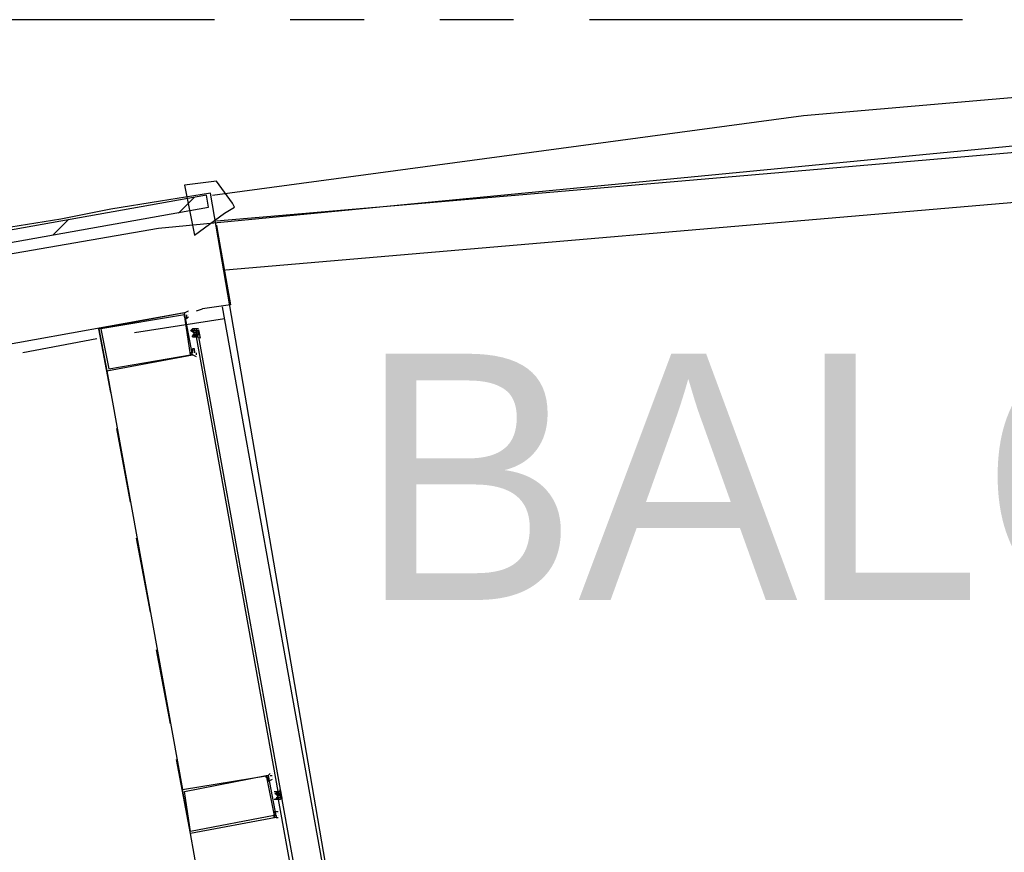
# Model space of a CAD drawing. Header units: feet. Extents: x -79 to 198, y -22 to 181.
# Tile 262 of 318: x 76.67 to 83.25, y 154.69 to 160.26. Entities that reach past the tile are written whole.
import ezdxf
from ezdxf.enums import TextEntityAlignment as Align

# ---------------------------------------------------------------- set-up
doc = ezdxf.new("R2010")
doc.units = ezdxf.units.FT
for name, color, linetype in [('A-AREA-UNIDAD', 30, 'CONTINUOUS'), ('A-LINEA', 7, 'CONTINUOUS'), ('A-TEXTO-PDF', 3, 'CONTINUOUS')]:
    doc.layers.add(name, color=color, linetype=linetype)

msp = doc.modelspace()

# ---------------------------------------------------------------- linework, layer by layer
at = {"layer": 'A-AREA-UNIDAD'}
msp.add_lwpolyline([(84.928, 131.1289), (85.152, 132.6933), (86.8, 132.5333), (87.552, 135.8578), (85.152, 136.2489), (85.12, 137.3333), (86.08, 141.3689), (87.072, 141.4222), (87.12, 140.6578), (87.648, 141.1733), (87.712, 141.5822), (87.488, 142.2933), (86.56, 142.3289), (86.56, 143.3778), (87.872, 148.8889), (88.64, 149.0489), (91.008, 159.2178), (90.432, 159.2533), (90.432, 159.8933), (87.008, 159.7689), (77.6, 158.8622), (74.112, 158.2578)], dxfattribs=at)
at = {"layer": 'A-LINEA'}
for p, q in [((77.9733, 160.2578), (75.48, 160.2578)), ((78.9733, 160.2578), (78.48, 160.2578)), ((79.9733, 160.2578), (79.48, 160.2578)), ((82.9733, 160.2578), (80.48, 160.2578)), ((90.5992, 159.9939), (77.9864, 158.9103)), ((86.2775, 159.9973), (81.9113, 159.6139)), ((81.9113, 159.6139), (77.9616, 159.0815)), ((90.6043, 159.6606), (78.0467, 158.5824)), ((79.1867, 151.8844), (77.9467, 159.0978)), ((77.7333, 158.9644), (77.84, 159.0711)), ((77.1467, 158.9511), (77.1467, 158.9511)), ((76.8933, 158.8178), (77, 158.9244)), ((74.2933, 157.6711), (77.76, 158.2978)), ((77.8533, 158.3111), (77.8933, 158.3244)), ((79.1867, 151.8844), (78.0267, 158.3378)), ((78.04, 158.2578), (77.44, 158.1644)), ((77.28, 157.7644), (77.2, 158.1911)), ((77.8133, 158.1778), (77.8133, 158.1778)), ((77.8133, 158.1778), (77.8133, 158.1778)), ((77.8267, 158.1911), (77.8267, 158.1911)), ((77.8267, 158.1911), (77.8267, 158.1778)), ((77.8267, 158.1911), (77.8267, 158.1778)), ((77.8267, 158.1778), (77.8267, 158.1778)), ((77.8267, 158.1778), (77.8267, 158.1778)), ((77.8267, 158.1778), (77.8267, 158.1778)), ((77.8267, 158.1778), (77.8267, 158.1778)), ((77.8267, 158.1778), (77.8267, 158.1778)), ((77.8267, 158.1778), (77.8267, 158.1778)), ((77.84, 158.1778), (77.8267, 158.1778)), ((77.8267, 158.1778), (77.8267, 158.1778)), ((77.84, 158.1911), (77.84, 158.1911)), ((77.84, 158.1911), (77.84, 158.1911)), ((77.84, 158.1911), (77.84, 158.1778)), ((77.84, 158.1911), (77.84, 158.1911)), ((77.84, 158.1911), (77.84, 158.1911)), ((77.84, 158.1911), (77.84, 158.1778)), ((77.84, 158.1911), (77.84, 158.1911)), ((77.84, 158.1911), (77.84, 158.1911)), ((77.84, 158.1911), (77.84, 158.1911)), ((77.84, 158.1911), (77.84, 158.1911)), ((77.84, 158.1911), (77.84, 158.1911)), ((77.84, 158.1778), (77.84, 158.1911)), ((77.84, 158.1911), (77.84, 158.1911)), ((77.84, 158.1911), (77.84, 158.1911)), ((77.8533, 158.1911), (77.84, 158.1911)), ((77.84, 158.1911), (77.84, 158.1911)), ((77.84, 158.1911), (77.84, 158.1911)), ((77.84, 158.1778), (77.84, 158.1778)), ((77.84, 158.1778), (77.84, 158.1778)), ((77.84, 158.1778), (77.84, 158.1778)), ((77.84, 158.1778), (77.84, 158.1778)), ((77.84, 158.1778), (77.84, 158.1778)), ((77.84, 158.1778), (77.84, 158.1778)), ((77.84, 158.1778), (77.84, 158.1778)), ((77.84, 158.1778), (77.84, 158.1778)), ((77.84, 158.1778), (77.84, 158.1778)), ((77.84, 158.1778), (77.84, 158.1778)), ((77.84, 158.1778), (77.84, 158.1778)), ((77.84, 158.1778), (77.84, 158.1778)), ((77.84, 158.1778), (77.84, 158.1778)), ((77.84, 158.1778), (77.84, 158.1778)), ((77.84, 158.1778), (77.84, 158.1778)), ((77.84, 158.1778), (77.84, 158.1778)), ((77.84, 158.1778), (77.84, 158.1778)), ((77.84, 158.1778), (77.84, 158.1778)), ((77.8533, 158.1778), (77.84, 158.1778)), ((77.84, 158.1644), (77.84, 158.1644)), ((77.84, 158.1644), (77.8533, 158.1644)), ((77.84, 158.1644), (77.84, 158.1644)), ((77.84, 158.1644), (77.84, 158.1644)), ((77.84, 158.1644), (77.84, 158.1644)), ((77.84, 158.1644), (77.84, 158.1644)), ((77.84, 158.1644), (77.84, 158.1644)), ((77.84, 158.1644), (77.84, 158.1644)), ((77.84, 158.1644), (77.84, 158.1644)), ((77.84, 158.1644), (77.84, 158.1644)), ((77.8533, 158.1644), (77.84, 158.1644)), ((77.84, 158.1644), (77.84, 158.1644)), ((77.84, 158.1644), (77.84, 158.1644)), ((77.8533, 158.1911), (77.8533, 158.1778)), ((77.8533, 158.1911), (77.8533, 158.1778)), ((77.8533, 158.1911), (77.8533, 158.1911)), ((77.8533, 158.1911), (77.8533, 158.1911)), ((77.8533, 158.1911), (77.8533, 158.1778)), ((77.8533, 158.1911), (77.8533, 158.1911)), ((77.8533, 158.1911), (77.8533, 158.1911)), ((77.8533, 158.1911), (77.8533, 158.1911)), ((77.8533, 158.1911), (77.8533, 158.1911)), ((77.8533, 158.1911), (77.8533, 158.1911)), ((77.8533, 158.1911), (77.8533, 158.1911)), ((77.8533, 158.1911), (77.8533, 158.1911)), ((77.8533, 158.1911), (77.8533, 158.1911)), ((77.8667, 158.1911), (77.8533, 158.1911)), ((77.8667, 158.1911), (77.8533, 158.1911)), ((77.8667, 158.1911), (77.8533, 158.1911)), ((77.8533, 158.1778), (77.8533, 158.1778)), ((77.8533, 158.1778), (77.8533, 158.1778)), ((77.8533, 158.1778), (77.8533, 158.1778)), ((77.8533, 158.1778), (77.8533, 158.1778)), ((77.8533, 158.1778), (77.8533, 158.1778)), ((77.8533, 158.1778), (77.8533, 158.1644)), ((77.8533, 158.1778), (77.8533, 158.1778)), ((77.8533, 158.1778), (77.8533, 158.1778)), ((77.8533, 158.1778), (77.8533, 158.1778)), ((77.8533, 158.1778), (77.8533, 158.1778)), ((77.8533, 158.1778), (77.8533, 158.1778)), ((77.8533, 158.1778), (77.8533, 158.1778)), ((77.8533, 158.1778), (77.8533, 158.1778)), ((77.8533, 158.1778), (77.8533, 158.1778)), ((77.8533, 158.1778), (77.8533, 158.1778)), ((77.8533, 158.1778), (77.8533, 158.1778)), ((77.8533, 158.1778), (77.8533, 158.1778)), ((77.8533, 158.1778), (77.8533, 158.1778)), ((77.8533, 158.1778), (77.8533, 158.1778)), ((77.8533, 158.1778), (77.8533, 158.1778)), ((77.8533, 158.1778), (77.8533, 158.1778)), ((77.8533, 158.1778), (77.8533, 158.1778)), ((77.8533, 158.1778), (77.8533, 158.1778)), ((77.8533, 158.1778), (77.8533, 158.1778)), ((77.8533, 158.1778), (77.8533, 158.1778)), ((77.8533, 158.1778), (77.8533, 158.1778)), ((77.8533, 158.1778), (77.8533, 158.1778)), ((77.8533, 158.1778), (77.8533, 158.1778)), ((77.8533, 158.1778), (77.8533, 158.1778)), ((77.8533, 158.1778), (77.8533, 158.1778)), ((77.8533, 158.1644), (77.8533, 158.1778)), ((77.8667, 158.1778), (77.8533, 158.1778)), ((77.8533, 158.1778), (77.8533, 158.1778)), ((77.8533, 158.1644), (77.8533, 158.1778)), ((77.8533, 158.1644), (77.8533, 158.1644)), ((77.8533, 158.1644), (77.8533, 158.1644)), ((77.8533, 158.1644), (77.8667, 158.1644)), ((77.8533, 158.1644), (77.8533, 158.1644)), ((77.8533, 158.1644), (77.8533, 158.1511)), ((77.8533, 158.1644), (77.8533, 158.1644)), ((77.8533, 158.1644), (77.8533, 158.1644)), ((77.8533, 158.1644), (77.8533, 158.1644)), ((77.8533, 158.1644), (77.8533, 158.1644)), ((77.8533, 158.1644), (77.8533, 158.1644)), ((77.8533, 158.1644), (77.8533, 158.1644)), ((77.8533, 158.1644), (77.8533, 158.1644)), ((77.8533, 158.1644), (77.8533, 158.1644)), ((77.8533, 158.1644), (77.8533, 158.1644)), ((77.8533, 158.1644), (77.8533, 158.1644)), ((77.8533, 158.1644), (77.8533, 158.1644)), ((77.8533, 158.1511), (77.8533, 158.1644)), ((77.8533, 158.1644), (77.8533, 158.1644)), ((77.8533, 158.1644), (77.8533, 158.1644)), ((77.8533, 158.1511), (77.8533, 158.1644)), ((77.8533, 158.1644), (77.8533, 158.1644)), ((77.8533, 158.1644), (77.8533, 158.1644)), ((77.8533, 158.1644), (77.8533, 158.1644)), ((77.8533, 158.1644), (77.8533, 158.1644)), ((77.8533, 158.1644), (77.8533, 158.1644)), ((77.8533, 158.1644), (77.8533, 158.1644)), ((77.8533, 158.1644), (77.8533, 158.1644)), ((77.8533, 158.1644), (77.8533, 158.1644)), ((77.8533, 158.1644), (77.8533, 158.1644)), ((77.8667, 158.1911), (77.8667, 158.1911)), ((77.8667, 158.1911), (77.8667, 158.1911)), ((77.8667, 158.1911), (77.8667, 158.1911)), ((77.8667, 158.1644), (77.8667, 158.1778)), ((77.8667, 158.1778), (77.8667, 158.1778)), ((77.8667, 158.1644), (77.8667, 158.1644)), ((77.8667, 158.1644), (77.8667, 158.1644)), ((77.8667, 158.1511), (77.8667, 158.1644)), ((77.8667, 158.1644), (77.8667, 158.1511)), ((77.8667, 158.1644), (77.8667, 158.1644)), ((77.8667, 158.1644), (77.8667, 158.1644)), ((77.8678, 158.1852), (77.8781, 158.1281)), ((77.1867, 158.1244), (76.6933, 158.0311)), ((77.8267, 158.1378), (77.8267, 158.1378)), ((77.8267, 158.1378), (77.8267, 158.1378)), ((77.8267, 158.1378), (77.8267, 158.1378)), ((77.84, 158.1511), (77.84, 158.1511)), ((77.84, 158.1511), (77.84, 158.1511)), ((77.84, 158.1511), (77.84, 158.1378)), ((77.84, 158.1511), (77.84, 158.1511)), ((77.84, 158.1511), (77.84, 158.1511)), ((77.84, 158.1511), (77.84, 158.1511)), ((77.84, 158.1511), (77.8533, 158.1511)), ((77.84, 158.1511), (77.8533, 158.1511)), ((77.84, 158.1511), (77.84, 158.1511)), ((77.84, 158.1511), (77.84, 158.1511)), ((77.84, 158.1511), (77.8533, 158.1511)), ((77.84, 158.1511), (77.8533, 158.1511)), ((77.84, 158.1511), (77.84, 158.1511)), ((77.84, 158.1511), (77.84, 158.1511)), ((77.84, 158.1378), (77.84, 158.1511)), ((77.84, 158.1378), (77.84, 158.1511)), ((77.8533, 158.1378), (77.84, 158.1511)), ((77.8533, 158.1511), (77.84, 158.1511)), ((77.84, 158.1511), (77.84, 158.1511)), ((77.84, 158.1511), (77.84, 158.1511)), ((77.8533, 158.1511), (77.84, 158.1511)), ((77.84, 158.1511), (77.84, 158.1511)), ((77.84, 158.1511), (77.84, 158.1511)), ((77.84, 158.1378), (77.84, 158.1378)), ((77.84, 158.1378), (77.84, 158.1378)), ((77.84, 158.1378), (77.84, 158.1378)), ((77.84, 158.1378), (77.84, 158.1378)), ((77.84, 158.1378), (77.84, 158.1378)), ((77.84, 158.1378), (77.84, 158.1378)), ((77.84, 158.1378), (77.84, 158.1378)), ((77.84, 158.1378), (77.84, 158.1378)), ((77.84, 158.1378), (77.84, 158.1378)), ((77.84, 158.1378), (77.84, 158.1378)), ((77.84, 158.1378), (77.84, 158.1378)), ((77.84, 158.1378), (77.84, 158.1378)), ((77.84, 158.1378), (77.84, 158.1378)), ((77.84, 158.1378), (77.8533, 158.1378)), ((77.84, 158.1378), (77.84, 158.1378)), ((77.84, 158.1378), (77.84, 158.1378)), ((77.84, 158.1378), (77.84, 158.1378)), ((77.84, 158.1378), (77.84, 158.1378)), ((77.8533, 158.1511), (77.8533, 158.1378)), ((77.8533, 158.1511), (77.8533, 158.1511)), ((77.8533, 158.1511), (77.8533, 158.1511)), ((77.8533, 158.1511), (77.8533, 158.1511)), ((77.8533, 158.1511), (77.8533, 158.1378)), ((77.8533, 158.1511), (77.8533, 158.1511)), ((77.8533, 158.1511), (77.8533, 158.1511)), ((77.8667, 158.1511), (77.8533, 158.1378)), ((77.8533, 158.1511), (77.8533, 158.1511)), ((77.8533, 158.1511), (77.8533, 158.1511)), ((77.8533, 158.1511), (77.8533, 158.1511)), ((77.8533, 158.1511), (77.8533, 158.1511)), ((77.8533, 158.1511), (77.8533, 158.1511)), ((77.8533, 158.1511), (77.8533, 158.1511)), ((77.8533, 158.1511), (77.8533, 158.1511)), ((77.8667, 158.1511), (77.8533, 158.1511)), ((77.8533, 158.1378), (77.8533, 158.1511)), ((77.8533, 158.1511), (77.8533, 158.1511)), ((77.8533, 158.1511), (77.8533, 158.1511)), ((77.8533, 158.1511), (77.8533, 158.1378)), ((77.8533, 158.1511), (77.8533, 158.1511)), ((77.8533, 158.1511), (77.8533, 158.1511)), ((77.8533, 158.1378), (77.8533, 158.1378)), ((77.8533, 158.1378), (77.8667, 158.1378)), ((77.8533, 158.1378), (77.8533, 158.1378)), ((77.8533, 158.1378), (77.8533, 158.1378)), ((77.8533, 158.1378), (77.8533, 158.1378)), ((77.8533, 158.1378), (77.8533, 158.1378)), ((77.8533, 158.1378), (77.8533, 158.1378)), ((77.8533, 158.1378), (77.8533, 158.1378)), ((77.8533, 158.1378), (77.8533, 158.1378)), ((77.8533, 158.1378), (77.8533, 158.1378)), ((77.8533, 158.1378), (77.8533, 158.1378)), ((77.8533, 158.1378), (77.8533, 158.1378)), ((77.8533, 158.1378), (77.8533, 158.1378)), ((77.8533, 158.1378), (77.8533, 158.1378)), ((77.8667, 158.1511), (77.8667, 158.1511)), ((77.8667, 158.1511), (77.8667, 158.1511)), ((77.8667, 158.1511), (77.8667, 158.1511)), ((77.8667, 158.1511), (77.8667, 158.1511)), ((77.8667, 158.1511), (77.8667, 158.1511)), ((77.8667, 158.1511), (77.8667, 158.1511)), ((77.8667, 158.1511), (77.8667, 158.1511)), ((77.8667, 158.1511), (77.8667, 158.1511)), ((77.8667, 158.1511), (77.8667, 158.1511)), ((77.8667, 158.1511), (77.8667, 158.1511)), ((77.8667, 158.1511), (77.8667, 158.1511)), ((77.8667, 158.1511), (77.8667, 158.1511)), ((77.8667, 158.1511), (77.8667, 158.1511)), ((77.8667, 158.1511), (77.8667, 158.1511)), ((77.8667, 158.1511), (77.8667, 158.1511)), ((77.8667, 158.1511), (77.8667, 158.1511)), ((77.8667, 158.1511), (77.8667, 158.1511)), ((77.8667, 158.1511), (77.8667, 158.1511)), ((77.8667, 158.1511), (77.8667, 158.1511)), ((77.8667, 158.1378), (77.8667, 158.1378)), ((77.8667, 158.1378), (77.8667, 158.1378)), ((77.8667, 158.1378), (77.8667, 158.1378)), ((77.8667, 158.1378), (77.8667, 158.1378)), ((77.8667, 158.1378), (77.8667, 158.1378)), ((77.8667, 158.1378), (77.8667, 158.1378)), ((77.84, 158.0444), (77.84, 158.0311)), ((77.8533, 158.0444), (77.8533, 158.0444)), ((77.2533, 157.9111), (77.76, 155.1111)), ((77.4133, 157.0311), (77.32, 157.5244)), ((77.5467, 156.2978), (77.4533, 156.7911)), ((77.68, 155.5511), (77.5867, 156.0444)), ((77.8133, 154.8178), (77.72, 155.3111)), ((78.36, 155.2178), (78.36, 155.2178)), ((78.36, 155.1911), (78.36, 155.1911)), ((78.36, 155.1911), (78.36, 155.1911)), ((78.3733, 155.0978), (78.3733, 155.0978)), ((78.3733, 155.0978), (78.3733, 155.0978)), ((78.3733, 155.0978), (78.3733, 155.0978)), ((78.3733, 155.0978), (78.3733, 155.0978)), ((78.3733, 155.0978), (78.3733, 155.0978)), ((78.3733, 155.0978), (78.3733, 155.0978)), ((78.3867, 155.0978), (78.3867, 155.0978)), ((78.3867, 155.0978), (78.3867, 155.0978)), ((78.3867, 155.0978), (78.3867, 155.0978)), ((78.3867, 155.0978), (78.3867, 155.0978)), ((78.3867, 155.0978), (78.3867, 155.0978)), ((78.3867, 155.0978), (78.3867, 155.0978)), ((78.3867, 155.0978), (78.3867, 155.0844)), ((78.3867, 155.0978), (78.3867, 155.0978)), ((78.3867, 155.0978), (78.3867, 155.0978)), ((78.3867, 155.0978), (78.3867, 155.0978)), ((78.3867, 155.0978), (78.3867, 155.0978)), ((78.3867, 155.0978), (78.3867, 155.0978)), ((78.3867, 155.0978), (78.3867, 155.0978)), ((78.3867, 155.0978), (78.3867, 155.0978)), ((78.3867, 155.0978), (78.3867, 155.0978)), ((78.4, 155.0978), (78.3867, 155.0844)), ((78.3867, 155.0978), (78.3867, 155.0978)), ((78.4, 155.0978), (78.3867, 155.0844)), ((78.3867, 155.0978), (78.3867, 155.0978)), ((78.3867, 155.0844), (78.3867, 155.0844)), ((78.3867, 155.0844), (78.4, 155.0844)), ((78.3867, 155.0844), (78.4, 155.0844)), ((78.4, 155.0978), (78.4, 155.0844)), ((78.4, 155.0978), (78.4, 155.0978)), ((78.4, 155.0978), (78.4, 155.0978)), ((78.4, 155.0978), (78.4133, 155.0978)), ((78.4, 155.0978), (78.4, 155.0978)), ((78.4, 155.0978), (78.4, 155.0978)), ((78.4, 155.0978), (78.4, 155.0978)), ((78.4, 155.0978), (78.4, 155.0978)), ((78.4, 155.0978), (78.4133, 155.0978)), ((78.4, 155.0978), (78.4, 155.0978)), ((78.4, 155.0978), (78.4, 155.0978)), ((78.4, 155.0978), (78.4, 155.0978)), ((78.4, 155.0978), (78.4, 155.0978)), ((78.4, 155.0978), (78.4, 155.0978)), ((78.4, 155.0978), (78.4, 155.0844)), ((78.4, 155.0978), (78.4, 155.0978)), ((78.4, 155.0978), (78.4, 155.0978)), ((78.4, 155.0978), (78.4, 155.0978)), ((78.4, 155.0978), (78.4, 155.0978)), ((78.4, 155.0978), (78.4, 155.0978)), ((78.4, 155.0978), (78.4, 155.0978)), ((78.4, 155.0978), (78.4, 155.0978)), ((78.4, 155.0978), (78.4, 155.0978)), ((78.4, 155.0978), (78.4133, 155.0978)), ((78.4, 155.0978), (78.4, 155.0978)), ((78.4, 155.0844), (78.4, 155.0844)), ((78.4, 155.0844), (78.4, 155.0844)), ((78.4, 155.0844), (78.4, 155.0844)), ((78.4, 155.0844), (78.4133, 155.0844)), ((78.4, 155.0844), (78.4, 155.0844)), ((78.4, 155.0844), (78.4, 155.0844)), ((78.4, 155.0844), (78.4, 155.0844)), ((78.4, 155.0844), (78.4133, 155.0844)), ((78.4, 155.0844), (78.4, 155.0844)), ((78.4, 155.0844), (78.4, 155.0844)), ((78.4, 155.0844), (78.4, 155.0844)), ((78.4, 155.0844), (78.4, 155.0844)), ((78.4, 155.0711), (78.4, 155.0844)), ((78.4, 155.0711), (78.4, 155.0844)), ((78.4, 155.0844), (78.4, 155.0844)), ((78.4, 155.0844), (78.4, 155.0844)), ((78.4, 155.0711), (78.4, 155.0844)), ((78.4, 155.0711), (78.4133, 155.0844)), ((78.4, 155.0844), (78.4, 155.0844)), ((78.4, 155.0844), (78.4, 155.0844)), ((78.4, 155.0844), (78.4, 155.0844)), ((78.4, 155.0844), (78.4, 155.0844)), ((78.4, 155.0844), (78.4, 155.0844)), ((78.4, 155.0844), (78.4, 155.0844)), ((78.4, 155.0844), (78.4, 155.0844)), ((78.4, 155.0844), (78.4, 155.0844)), ((78.4, 155.0844), (78.4, 155.0844)), ((78.4, 155.0844), (78.4, 155.0844)), ((78.4, 155.0844), (78.4, 155.0844)), ((78.4, 155.0844), (78.4, 155.0844)), ((78.4, 155.0844), (78.4, 155.0844)), ((78.4, 155.0844), (78.4, 155.0844)), ((78.4, 155.0844), (78.4, 155.0844)), ((78.4, 155.0711), (78.4, 155.0711)), ((78.4, 155.0711), (78.4, 155.0711)), ((78.4, 155.0711), (78.4, 155.0711)), ((78.4, 155.0711), (78.4, 155.0711)), ((78.4, 155.0711), (78.4, 155.0711)), ((78.4, 155.0711), (78.4, 155.0711)), ((78.4, 155.0711), (78.4, 155.0711)), ((78.4, 155.0711), (78.4, 155.0711)), ((78.4, 155.0711), (78.4, 155.0711)), ((78.4, 155.0711), (78.4, 155.0711)), ((78.4, 155.0711), (78.4, 155.0711)), ((78.4, 155.0578), (78.4, 155.0711)), ((78.4, 155.0711), (78.4, 155.0711)), ((78.4133, 155.0711), (78.4, 155.0711)), ((78.4133, 155.0711), (78.4, 155.0711)), ((78.4133, 155.0978), (78.4133, 155.0978)), ((78.4133, 155.0978), (78.4133, 155.0978)), ((78.4133, 155.0978), (78.4133, 155.0978)), ((78.4133, 155.0978), (78.4133, 155.0978)), ((78.4133, 155.0978), (78.4133, 155.0978)), ((78.4133, 155.0978), (78.4133, 155.0978)), ((78.4133, 155.0978), (78.4133, 155.0978)), ((78.4133, 155.0978), (78.4133, 155.0978)), ((78.4133, 155.0978), (78.4133, 155.0978)), ((78.4133, 155.0978), (78.4133, 155.0978)), ((78.4133, 155.0978), (78.4133, 155.0978)), ((78.4133, 155.0978), (78.4133, 155.0978)), ((78.4133, 155.0978), (78.4133, 155.0978)), ((78.4133, 155.0978), (78.4133, 155.0978)), ((78.4133, 155.0978), (78.4133, 155.0978)), ((78.4133, 155.0844), (78.4133, 155.0978)), ((78.4133, 155.0978), (78.4133, 155.0978)), ((78.4133, 155.0978), (78.4133, 155.0978)), ((78.4133, 155.0978), (78.4133, 155.0978)), ((78.4133, 155.0978), (78.4133, 155.0978)), ((78.4133, 155.0978), (78.4133, 155.0978)), ((78.4133, 155.0978), (78.4133, 155.0978)), ((78.4133, 155.0978), (78.4133, 155.0978)), ((78.4133, 155.0844), (78.4133, 155.0711)), ((78.4133, 155.0844), (78.4133, 155.0844)), ((78.4133, 155.0844), (78.4133, 155.0844)), ((78.4133, 155.0844), (78.4133, 155.0844)), ((78.4133, 155.0844), (78.4133, 155.0844)), ((78.4133, 155.0844), (78.4133, 155.0844)), ((78.4133, 155.0844), (78.4133, 155.0844)), ((78.4133, 155.0844), (78.4133, 155.0844)), ((78.4133, 155.0844), (78.4133, 155.0844)), ((78.4133, 155.0844), (78.4133, 155.0844)), ((78.4133, 155.0844), (78.4133, 155.0844)), ((78.4133, 155.0844), (78.4133, 155.0844)), ((78.4133, 155.0844), (78.4133, 155.0844)), ((78.4133, 155.0844), (78.4133, 155.0844)), ((78.4133, 155.0844), (78.4133, 155.0844)), ((78.4133, 155.0844), (78.4133, 155.0844)), ((78.4133, 155.0711), (78.4133, 155.0711)), ((78.4133, 155.0711), (78.4133, 155.0711)), ((78.4133, 155.0711), (78.4133, 155.0711)), ((78.4133, 155.0711), (78.4133, 155.0711)), ((78.4133, 155.0711), (78.4133, 155.0711)), ((78.4133, 155.0711), (78.4133, 155.0711)), ((78.4133, 155.0711), (78.4133, 155.0711)), ((78.4133, 155.0711), (78.4133, 155.0711)), ((78.4133, 155.0711), (78.4133, 155.0711)), ((78.4133, 155.0711), (78.4133, 155.0711)), ((78.4133, 155.0711), (78.4133, 155.0711)), ((78.4133, 155.0711), (78.4133, 155.0711)), ((78.4133, 155.0711), (78.4133, 155.0711)), ((78.4133, 155.0711), (78.4133, 155.0711)), ((78.4133, 155.0711), (78.4133, 155.0711)), ((78.4133, 155.0711), (78.4133, 155.0711)), ((78.4133, 155.0711), (78.4133, 155.0711)), ((78.4133, 155.0711), (78.4133, 155.0711)), ((78.4133, 155.0711), (78.4133, 155.0711)), ((78.4133, 155.0711), (78.4133, 155.0711)), ((78.4133, 155.0711), (78.4133, 155.0711)), ((78.4133, 155.0711), (78.4133, 155.0711)), ((78.4133, 155.0711), (78.4133, 155.0711)), ((78.4133, 155.0711), (78.4133, 155.0711)), ((78.4133, 155.0711), (78.4133, 155.0711)), ((78.4133, 155.0711), (78.4133, 155.0711)), ((78.4133, 155.0711), (78.4133, 155.0711)), ((78.4133, 155.0711), (78.4133, 155.0711)), ((78.4133, 155.0711), (78.4133, 155.0711)), ((78.4145, 155.1052), (78.4247, 155.0481)), ((78.3733, 155.0444), (78.3733, 155.0444)), ((78.3733, 155.0444), (78.3733, 155.0444)), ((78.3867, 155.0578), (78.3867, 155.0578)), ((78.3867, 155.0444), (78.3867, 155.0444)), ((78.3867, 155.0444), (78.3867, 155.0444)), ((78.3867, 155.0444), (78.3867, 155.0444)), ((78.3867, 155.0444), (78.3867, 155.0444)), ((78.3867, 155.0444), (78.3867, 155.0444)), ((78.3867, 155.0444), (78.3867, 155.0444)), ((78.3867, 155.0444), (78.3867, 155.0444)), ((78.3867, 155.0444), (78.3867, 155.0444)), ((78.3867, 155.0444), (78.3867, 155.0444)), ((78.3867, 155.0444), (78.3867, 155.0444)), ((78.3867, 155.0444), (78.3867, 155.0444)), ((78.4, 155.0578), (78.4, 155.0444)), ((78.4, 155.0578), (78.4, 155.0578)), ((78.4, 155.0578), (78.4, 155.0578)), ((78.4, 155.0578), (78.4, 155.0578)), ((78.4, 155.0578), (78.4, 155.0578)), ((78.4, 155.0578), (78.4, 155.0578)), ((78.4, 155.0578), (78.4, 155.0578)), ((78.4, 155.0578), (78.4, 155.0578)), ((78.4, 155.0444), (78.4, 155.0578)), ((78.4, 155.0578), (78.4, 155.0578)), ((78.4, 155.0578), (78.4, 155.0578)), ((78.4, 155.0578), (78.4, 155.0578)), ((78.4, 155.0578), (78.4, 155.0578)), ((78.4, 155.0578), (78.4, 155.0578)), ((78.4, 155.0578), (78.4, 155.0578)), ((78.4, 155.0578), (78.4, 155.0578)), ((78.4, 155.0578), (78.4, 155.0578)), ((78.4, 155.0578), (78.4, 155.0578)), ((78.4, 155.0578), (78.4, 155.0578)), ((78.4, 155.0578), (78.4, 155.0578)), ((78.4, 155.0578), (78.4, 155.0578)), ((78.4, 155.0578), (78.4, 155.0578)), ((78.4, 155.0578), (78.4, 155.0578)), ((78.4, 155.0578), (78.4, 155.0578)), ((78.4, 155.0578), (78.4, 155.0578)), ((78.4, 155.0578), (78.4, 155.0578)), ((78.4, 155.0578), (78.4, 155.0578)), ((78.4, 155.0578), (78.4, 155.0578)), ((78.4, 155.0444), (78.4, 155.0444)), ((78.4, 155.0444), (78.4, 155.0444)), ((78.4, 155.0444), (78.4, 155.0444)), ((78.4, 155.0444), (78.4, 155.0444)), ((78.4, 155.0444), (78.4, 155.0444)), ((78.4, 155.0444), (78.4, 155.0444)), ((78.4, 155.0444), (78.4, 155.0444)), ((78.4, 155.0444), (78.4, 155.0444)), ((78.4, 155.0444), (78.4, 155.0444)), ((78.4, 155.0444), (78.4, 155.0444)), ((78.4, 155.0444), (78.4, 155.0444)), ((78.4133, 155.0578), (78.4133, 155.0578)), ((78.4133, 155.0578), (78.4133, 155.0578)), ((78.4133, 155.0578), (78.4267, 155.0578)), ((78.4133, 155.0578), (78.4133, 155.0578)), ((78.4133, 155.0578), (78.4133, 155.0578)), ((78.4133, 155.0578), (78.4133, 155.0578)), ((78.4133, 155.0578), (78.4133, 155.0578)), ((78.4133, 155.0578), (78.4133, 155.0578)), ((78.4133, 155.0578), (78.4133, 155.0578)), ((78.4133, 155.0578), (78.4133, 155.0578)), ((78.4133, 155.0578), (78.4133, 155.0578)), ((78.4133, 155.0578), (78.4133, 155.0578)), ((78.4133, 155.0578), (78.4133, 155.0578)), ((78.4133, 155.0578), (78.4133, 155.0578)), ((78.4133, 155.0578), (78.4133, 155.0578)), ((78.4133, 155.0578), (78.4133, 155.0578)), ((78.4133, 155.0578), (78.4133, 155.0578)), ((78.4267, 155.0578), (78.4133, 155.0578)), ((78.4133, 155.0578), (78.4133, 155.0578)), ((78.4133, 155.0578), (78.4133, 155.0578)), ((78.4133, 155.0578), (78.4133, 155.0578)), ((78.4133, 155.0578), (78.4133, 155.0578)), ((78.4267, 155.0578), (78.4133, 155.0578)), ((78.4133, 155.0578), (78.4133, 155.0578)), ((78.4267, 155.0578), (78.4267, 155.0578)), ((78.4267, 155.0578), (78.4267, 155.0578)), ((78.4267, 155.0578), (78.4267, 155.0578)), ((78.4267, 155.0578), (78.4267, 155.0578)), ((78.4267, 155.0578), (78.4267, 155.0578)), ((78.4267, 155.0578), (78.4267, 155.0578)), ((78.4267, 155.0578), (78.4267, 155.0578)), ((78.4267, 155.0578), (78.4267, 155.0578)), ((78.4267, 155.0578), (78.4267, 155.0578)), ((78.4267, 155.0444), (78.4267, 155.0578)), ((78.4, 154.9511), (78.4, 154.9511)), ((78.4, 154.9511), (78.4, 154.9511)), ((78.3067, 152.0178), (77.8133, 154.8178))]:
    msp.add_line(p, q, dxfattribs=at)
for points in [[(78.04, 158.9644), (78.1067, 159.0044), (78.0933, 159.0311), (77.9867, 159.1778), (77.7733, 159.1511), (77.84, 158.8178), (78.04, 158.9644)], [(74.2, 158.3378), (77.9333, 159.0044), (77.92, 159.0844), (74.1867, 158.4178), (74.2, 158.3378)], [(77.9467, 159.0978), (77.6133, 159.0444), (77.28, 158.9911), (76.9467, 158.9244), (76.6133, 158.8711)], [(77.9867, 158.8844), (78, 158.8044), (78.08, 158.3511), (77.8933, 158.3244)], [(77.2, 158.1911), (77.2533, 157.9111), (77.8267, 158.0178), (77.7733, 158.2978), (77.2, 158.1911)], [(77.7733, 158.2844), (77.7733, 158.2844), (77.7733, 158.2844), (77.7733, 158.2711), (77.7733, 158.2711), (77.7733, 158.2844), (77.7733, 158.2844), (77.7733, 158.2844), (77.7733, 158.2844), (77.7733, 158.2844), (77.7733, 158.2844), (77.7733, 158.2844), (77.7733, 158.2978), (77.7733, 158.2978), (77.8, 158.3111), (77.8, 158.3111)], [(77.8, 158.2978), (77.8, 158.2978), (77.8, 158.2978)], [(77.2133, 158.1911), (77.2667, 157.9244), (77.8133, 158.0178), (77.7733, 158.2844), (77.2133, 158.1911)], [(77.7867, 158.2844), (77.7867, 158.2578), (77.7867, 158.2578), (77.8, 158.2711), (77.8, 158.2711), (77.8, 158.2711), (77.8, 158.2711)], [(77.8, 158.2844), (77.8, 158.2844), (77.8, 158.2844)], [(77.8533, 158.1911), (77.84, 158.1911), (77.8267, 158.1911), (77.8133, 158.1778)], [(77.8247, 158.1383), (77.8396, 158.1619), (77.8165, 158.1775)], [(77.8267, 158.1911), (77.8267, 158.1778), (77.8267, 158.1911)], [(77.8267, 158.1911), (77.8267, 158.1778), (77.8267, 158.1911)], [(77.8267, 158.1778), (77.84, 158.1778), (77.8533, 158.1778)], [(77.84, 158.1778), (77.8533, 158.1778), (77.8667, 158.1778), (77.8667, 158.1778)], [(77.8267, 158.1378), (77.84, 158.1378), (77.8533, 158.1378), (77.8667, 158.1378)], [(77.8667, 158.1511), (77.8667, 158.1511), (77.8533, 158.1511), (77.8533, 158.1511)], [(77.8667, 158.1378), (77.8667, 158.1378), (78.4133, 155.1111), (78.4133, 155.0978), (78.4, 155.0978), (77.8533, 158.1378), (77.8667, 158.1378)], [(77.84, 158.0444), (77.84, 158.0578), (77.84, 158.0578), (77.8267, 158.0578), (77.8267, 158.0578), (77.8267, 158.0311), (77.8267, 158.0311), (77.8133, 158.0311), (77.8133, 158.0311), (77.8133, 158.0311), (77.8133, 158.0311), (77.8133, 158.0311)], [(77.8533, 158.0178), (77.8533, 158.0178), (77.8533, 158.0178), (77.8533, 158.0311), (77.8533, 158.0311)], [(77.8533, 158.0044), (77.8267, 158.0178), (77.8267, 158.0178), (77.8267, 158.0178), (77.8267, 158.0178), (77.8267, 158.0178), (77.8267, 158.0178), (77.8133, 158.0178), (77.8133, 158.0178)], [(77.8133, 154.8178), (77.76, 155.1111), (78.3333, 155.2044), (78.3867, 154.9244), (77.8133, 154.8178)], [(77.8133, 154.8311), (77.7733, 155.0978), (78.32, 155.2044), (78.3733, 154.9378), (77.8133, 154.8311)], [(78.36, 155.1778), (78.36, 155.1778), (78.36, 155.1778), (78.3333, 155.1644), (78.3333, 155.1644), (78.3333, 155.1911), (78.3333, 155.1911), (78.3333, 155.1911), (78.3333, 155.1911), (78.3333, 155.1911), (78.32, 155.1911), (78.32, 155.1911), (78.32, 155.2044), (78.3333, 155.2044), (78.3333, 155.2044), (78.3333, 155.2044), (78.3333, 155.2044), (78.3333, 155.2044), (78.3333, 155.2044), (78.3467, 155.2178), (78.3467, 155.2178)], [(78.3467, 155.2044), (78.36, 155.2044), (78.36, 155.2044)], [(78.3333, 155.1911), (78.3333, 155.1911), (78.3333, 155.1911), (78.3333, 155.1911), (78.32, 155.1911)], [(78.3733, 155.0978), (78.3867, 155.0978), (78.4, 155.0978), (78.4133, 155.0978), (78.4133, 155.1111)], [(78.3836, 155.0448), (78.3998, 155.0674), (78.3777, 155.0843)], [(78.3867, 155.0578), (78.4, 155.0578), (78.4, 155.0711)], [(78.4, 155.0978), (78.4, 155.0978), (78.4133, 155.0978)], [(78.4, 155.0844), (78.4, 155.0844), (78.4, 155.0978)], [(78.4, 155.0844), (78.4, 155.0844), (78.4133, 155.0844), (78.4133, 155.0844)], [(78.4133, 155.0711), (78.4, 155.0711), (78.4, 155.0844)], [(78.4133, 155.0711), (78.4, 155.0711), (78.4133, 155.0711)], [(78.4133, 155.0711), (78.4, 155.0711), (78.4133, 155.0711)], [(78.4133, 155.0711), (78.4133, 155.0711), (78.4133, 155.0578), (78.4133, 155.0578)], [(78.4267, 155.0578), (78.4133, 155.0444), (78.4, 155.0444), (78.3867, 155.0444), (78.3733, 155.0444)], [(78.4, 155.0578), (78.4, 155.0578), (78.4, 155.0578), (78.4133, 155.0578), (78.4133, 155.0578)], [(78.9733, 152.0178), (78.4267, 155.0444), (78.4267, 155.0578), (78.4133, 155.0444), (78.4, 155.0444), (78.9467, 152.0178), (78.9733, 152.0178)], [(78.3733, 154.9511), (78.3733, 154.9644), (78.3733, 154.9644), (78.4, 154.9644), (78.4, 154.9644), (78.4, 154.9644)], [(78.3733, 154.9378), (78.3733, 154.9378), (78.3733, 154.9378), (78.3733, 154.9511), (78.3733, 154.9378), (78.3733, 154.9378), (78.3733, 154.9378), (78.3733, 154.9244), (78.3733, 154.9244), (78.3733, 154.9378), (78.3867, 154.9378), (78.3867, 154.9378), (78.3867, 154.9244), (78.3867, 154.9244), (78.4, 154.9244), (78.4, 154.9244), (78.4, 154.9244)], [(78.4, 154.9378), (78.4, 154.9378), (78.4, 154.9378)]]:
    msp.add_lwpolyline(points, dxfattribs=at)
for points in [[(77.7733, 158.2844), (77.7733, 158.2844), (77.7733, 158.2844), (77.7733, 158.2844)], [(77.8267, 158.0311), (77.8133, 158.0311), (77.8133, 158.0311), (77.8267, 158.0311)], [(78.3733, 154.9378), (78.3733, 154.9378), (78.3733, 154.9378), (78.3733, 154.9378)]]:
    msp.add_lwpolyline(points, close=True, dxfattribs=at)

# ---------------------------------------------------------------- texts
at = {"layer": 'A-TEXTO-PDF'}
msp.add_text('BALCONY', height=1.646, dxfattribs=at).set_placement((84.1965, 156.3785), align=Align.CENTER)

doc.saveas('drawing.dxf')
